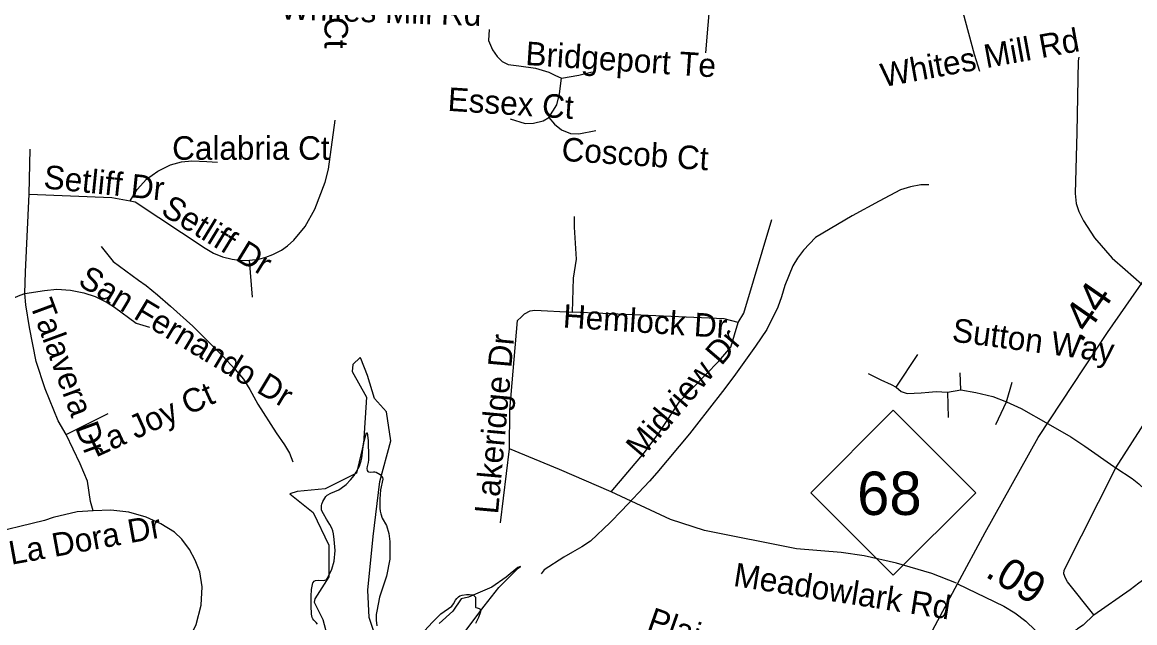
# Model space of a CAD drawing. Extents: x 1662474 to 1856135, y 779280 to 917889.
# Drawn here: x 1708631 to 1713121, y 829233 to 831657 of the extents above; entities that cross this region are included whole.
import ezdxf

# ---------------------------------------------------------------- set-up
doc = ezdxf.new("R2010")
doc.units = 0
for name, color, linetype in [('Exist Hydrographic Buffer Line', 7, 'Continuous'), ('Exist Hydrographic Lake Shore', 7, 'Continuous'), ('Exist Hydrographic Misc Water Feature', 7, 'Continuous'), ('Exist Road Non-System Type 51', 7, 'Continuous'), ('Exist Road Non-System Type 51 Label', 7, 'Continuous'), ('Exist Road Primary NC Mileage Hundredths English Label', 7, 'Continuous'), ('Exist Road Primary NC Shield CELL', 7, 'Continuous'), ('Exist Road Primary NC Shield Number Label', 7, 'Continuous'), ('Exist Road Primary NC UnDivided 4 Lane Attributed', 7, 'Continuous'), ('Exist Road Secondary Mileage Hundredths English Label', 7, 'Continuous'), ('Exist Road Secondary Type 51 Attributed', 7, 'Continuous')]:
    doc.layers.add(name, color=color, linetype=linetype)

msp = doc.modelspace()

# ---------------------------------------------------------------- linework, layer by layer
at = {"layer": 'Exist Hydrographic Buffer Line'}
for points in [[(1710062.8, 829161.4), (1710031.8, 829254.5), (1710026, 829365), (1710047.2, 829580.7), (1710073.7, 829803.5), (1710118.5, 829967.7), (1710101.8, 830084.5), (1710053.1, 830138), (1710023.9, 830231.5), (1709998.1, 830300.2), (1709994.8, 830303.2), (1709965.3, 830275.6), (1709963, 830246.6), (1710020, 830143.1), (1710008.3, 829955.9), (1709980.4, 829837.3), (1709853.9, 829774.1), (1709740.7, 829763.3), (1709711, 829753.4), (1709805.4, 829678), (1709868.4, 829545.8), (1709868.4, 829418.2), (1709812.6, 829329), (1709809.4, 829316.3), (1709844.2, 829246.7), (1709870, 829149.9)], [(1710404.7, 829180.4), (1710495.2, 829299.5), (1710554.7, 829375.2), (1710633.1, 829453.6), (1710641.8, 829459.8), (1710631.2, 829455.3), (1710583.8, 829417.4), (1710525.8, 829376.8), (1710432.5, 829336), (1710402.5, 829329.3), (1710369.5, 829279.9), (1710313.4, 829229.4)]]:
    msp.add_lwpolyline(points, dxfattribs=at)
at = {"layer": 'Exist Hydrographic Lake Shore'}
for points in [[(1709822.1, 829227.2), (1709817.4, 829234.1), (1709807.9, 829243.2), (1709804, 829248.2), (1709801.4, 829254), (1709799.2, 829267.4), (1709797.8, 829301), (1709797.1, 829339.8), (1709799.2, 829366.9), (1709804, 829393.6), (1709804.8, 829395.8), (1709809.5, 829400.4), (1709815.2, 829403.9), (1709827.9, 829404.9), (1709848.1, 829403.9), (1709857, 829406.2), (1709860.4, 829408.6), (1709863.6, 829412.5), (1709880.9, 829449.6), (1709889.5, 829482.1), (1709893.5, 829525.1), (1709890.6, 829569.2), (1709887.5, 829592.1), (1709884.6, 829603.3), (1709880.6, 829614.6), (1709872.8, 829629.9), (1709859.4, 829650.9), (1709846.5, 829672.6), (1709839.1, 829687.9), (1709839.4, 829705.9), (1709840.5, 829711.5), (1709844.1, 829721.7), (1709851.8, 829736.4), (1709856.5, 829742.4), (1709862.2, 829747.7), (1709875.9, 829755.8), (1709908.5, 829770), (1709918.8, 829775.8), (1709938.4, 829791.2), (1709956.2, 829809.4), (1709970.1, 829826.9), (1709978.2, 829840.1), (1709993.2, 829867.9), (1709994.2, 829870), (1709999.2, 829886), (1710001.6, 829897.6), (1710009, 829956.9), (1710020.5, 829999.7), (1710022.9, 829998.9), (1710026.9, 829968.4), (1710028.6, 829899.4), (1710028.6, 829889.9), (1710027.1, 829879.2), (1710022.9, 829863.4), (1710021.9, 829855.3), (1710023.4, 829847.4), (1710025.8, 829844), (1710028.9, 829842.4), (1710035.8, 829841.4), (1710048.1, 829842.2), (1710054.1, 829841.9), (1710059.1, 829840.1), (1710076.1, 829831.4), (1710085.6, 829819.4), (1710086.4, 829813.1), (1710076.4, 829769.5), (1710074.6, 829732.2), (1710074.4, 829695.2), (1710075.4, 829683.6), (1710077.8, 829672.1), (1710084.2, 829655.3), (1710101.4, 829625.4), (1710110.5, 829593.1), (1710114.8, 829561.1), (1710114.2, 829490.2), (1710101.6, 829421.2), (1710073.5, 829335.9), (1710067, 829308.1), (1710061.8, 829280.2), (1710059.9, 829265.6), (1710059.4, 829243.2), (1710062.5, 829220.7)], [(1710254.9, 829199.7), (1710286.6, 829235.4), (1710320.8, 829268.4), (1710364.4, 829300.4), (1710371.5, 829309.1), (1710380.1, 829324.3), (1710385.1, 829331.4), (1710391.6, 829337.8), (1710397.4, 829341.1), (1710406.9, 829344.3), (1710423.9, 829347.2), (1710436, 829347.4), (1710447.9, 829345.9), (1710450.5, 829345.1), (1710454.6, 829342.4), (1710457, 829340.4), (1710458, 829339.1), (1710460.1, 829335.9), (1710459.9, 829295.8), (1710461.8, 829294.2), (1710466.5, 829292.6), (1710474.6, 829291), (1710477.8, 829289.7), (1710479.2, 829287.3), (1710480.1, 829276.6), (1710472.8, 829253.5), (1710460.1, 829229.3)]]:
    msp.add_lwpolyline(points, dxfattribs=at)
at = {"layer": 'Exist Hydrographic Misc Water Feature'}
for points in [[(1712290, 831000.2), (1712258, 831000), (1712216, 830992.7), (1712175.7, 830980.4), (1712089.4, 830935.3), (1711981, 830875.2), (1711832.3, 830787.9), (1711784.1, 830736.4), (1711759.8, 830704.1), (1711741.7, 830674.1), (1711709.2, 830594.3), (1711694.8, 830548.6), (1711680.7, 830506.3), (1711636.2, 830417), (1711589.9, 830348.9), (1711503.1, 830227.6), (1711456.9, 830167), (1711351.9, 830032.1), (1711323.6, 829995.8), (1711192.5, 829838.4), (1711162.3, 829804.6), (1711051.6, 829685.4), (1711003.5, 829637.1), (1710925, 829561.6), (1710888.9, 829539.3), (1710852.5, 829517.9), (1710816.5, 829498.1), (1710738, 829446.4), (1710725.8, 829430.2)], [(1708950.2, 830751.4), (1708998.1, 830691.4), (1709099.7, 830616.3), (1709131.7, 830594.3), (1709177.7, 830556.4), (1709229.2, 830510.2), (1709319.1, 830429.6), (1709440.6, 830308.9), (1709490.5, 830254.7), (1709524.1, 830216.2), (1709550.1, 830173.8), (1709581.8, 830115.7), (1709655.4, 829999.3), (1709689, 829951.1), (1709709.1, 829917), (1709722.8, 829883)]]:
    msp.add_lwpolyline(points, dxfattribs=at)
at = {"layer": 'Exist Road Non-System Type 51'}
for p, q in [((1711390.4, 831533.5), (1711411.9, 831804.9)), ((1708659.6, 830963.2), (1708662.9, 831144.5)), ((1709559.9, 830547.7), (1709548.1, 830695.9)), ((1712158, 830184.4), (1712245.1, 830315.1)), ((1712419.6, 830173.1), (1712416.2, 830242.2)), ((1712365.6, 830163.7), (1712419.6, 830173.1)), ((1712365.6, 830163.7), (1712368.5, 830061.9)), ((1712602.9, 830125.1), (1712626.8, 830204.4)), ((1712560.6, 830033.8), (1712602.9, 830125.1)), ((1708808.8, 829993.4), (1708978.5, 830077.6)), ((1710561.4, 829635.6), (1710597.9, 829934.6))]:
    msp.add_line(p, q, dxfattribs=at)
for points in [[(1712495.5, 831458.7), (1712473.9, 831527.2), (1712428.9, 831696.2), (1712420.5, 831737.4), (1712416.2, 831842.1)], [(1710515.2, 831627.4), (1710513.1, 831583.6), (1710528.6, 831545), (1710547.5, 831519), (1710568.5, 831499.1), (1710592.4, 831486.8), (1710635.8, 831480.4), (1710702.9, 831471.8), (1710755.9, 831455.2), (1710780.9, 831443.7), (1710808.1, 831431.7)], [(1712895.5, 831516.1), (1712892.9, 831501.4), (1712887.5, 831211.9), (1712880.8, 830965.4), (1712885.2, 830925.2), (1712895.5, 830893), (1712914.1, 830855.2), (1712957.9, 830786.7), (1713029.4, 830704), (1713081.9, 830658.4), (1713149.9, 830599.4)], [(1710757, 831272.4), (1710788.2, 831323.2), (1710799.8, 831367.9), (1710808.1, 831431.7)], [(1710808.1, 831431.7), (1710878, 831443.2), (1710931, 831456.6)], [(1709548.1, 830695.9), (1709585.9, 830701.2), (1709614.8, 830708.6), (1709642.6, 830719.4), (1709677.8, 830737.4), (1709702.1, 830754.5), (1709727.6, 830776.8), (1709773.5, 830832.4), (1709811.6, 830902.5), (1709853.6, 831010.7), (1709867.2, 831063.4), (1709894, 831262.1)], [(1710599.8, 831266.9), (1710661.4, 831248.4), (1710694.5, 831249.2), (1710733.1, 831258.7), (1710757, 831272.4)], [(1710757, 831272.4), (1710779.9, 831246.1), (1710808.1, 831223.2), (1710843.4, 831208.2), (1710877.8, 831206.7), (1710945.4, 831220.1)], [(1709067, 830936.1), (1709095.1, 830981.5), (1709133.1, 831023), (1709178.5, 831056.4), (1709229.8, 831081), (1709274.4, 831093.4), (1709315, 831097.8), (1709376.6, 831094.7), (1709419.2, 831091.5)], [(1708642.1, 830562.1), (1708644.1, 830649.5), (1708659.6, 830963.2)], [(1708659.6, 830963.2), (1708992.6, 830949.8), (1709067, 830936.1)], [(1709067, 830936.1), (1709087.4, 830932.4), (1709368.9, 830744.5), (1709402.9, 830724.6), (1709439.6, 830709.6), (1709478, 830699.9), (1709517.4, 830695.4), (1709548.1, 830695.9)], [(1713044.6, 829857.9), (1713179.2, 830068.2), (1713282.9, 830234.5), (1713371.1, 830371.2), (1713408.4, 830434.2), (1713449.6, 830504.4), (1713497.6, 830553.2), (1713568.5, 830616.9), (1713628.4, 830659.5), (1713727, 830714.1), (1713813.6, 830757.1), (1713962.4, 830814.6), (1714085.8, 830846.1), (1714271.4, 830905.7)], [(1710852.5, 830486), (1710855.6, 830624), (1710868.2, 830700.7), (1710859.4, 830830.1), (1710859.4, 830872.6)], [(1711520.5, 830444.5), (1711543.6, 830482.6), (1711657, 830860.8)], [(1708642.1, 830562.1), (1708721.1, 830574.4), (1708771.4, 830579.2), (1708826.4, 830575.5), (1708879.9, 830565), (1708925.2, 830549.8), (1708974.4, 830525.6), (1709003.1, 830507), (1709090.9, 830441.6), (1709144.1, 830425.6)], [(1708198, 830127.2), (1708292.8, 830253.7), (1708476.4, 830458.9), (1708546.2, 830521.7), (1708588, 830541.1), (1708622.4, 830555.8), (1708642.1, 830562.1)], [(1708808.8, 829993.4), (1708776.4, 830047.4), (1708723.4, 830177.6), (1708687.1, 830287.9), (1708660.1, 830424.9), (1708645.1, 830516.2), (1708642.1, 830562.1)], [(1710597.9, 829934.6), (1710598.8, 830091), (1710629.9, 830453.2), (1710645.1, 830466.2), (1710658, 830480.2), (1710680.6, 830492), (1710700, 830494.1), (1710852.5, 830486)], [(1711520.5, 830444.5), (1711463.8, 830460.2), (1710852.5, 830486)], [(1711007.6, 829761.6), (1711142.5, 829920.7), (1711203.4, 830002.5), (1711285.1, 830126.9), (1711442.5, 830288.6), (1711491.4, 830345), (1711520.5, 830444.5)], [(1712044.6, 830238.8), (1712096.6, 830213), (1712138.6, 830195.2), (1712158, 830184.4)], [(1712158, 830184.4), (1712177.9, 830166.9), (1712201.9, 830157.7), (1712258.5, 830161.4), (1712289.5, 830164.2), (1712319.1, 830166.6), (1712365.6, 830163.7)], [(1712419.6, 830173.1), (1712480.1, 830162.9), (1712548.6, 830146.4), (1712602.9, 830125.1)], [(1712602.9, 830125.1), (1712663, 830097.5), (1712772.1, 830035.4)], [(1712772.1, 830035.4), (1712862.8, 829983.1), (1712919.9, 829945.6), (1713035.9, 829863.7), (1713044.6, 829857.9)], [(1708917.4, 829684.9), (1708907.1, 829722.5), (1708894.6, 829803.9), (1708864.4, 829874.4), (1708808.8, 829993.4)], [(1711007.6, 829761.6), (1710800, 829850.9), (1710597.9, 829934.6)], [(1712955.9, 829265.5), (1712849.6, 829398.1), (1712841.1, 829412.5), (1712835.1, 829430.6), (1712836.1, 829444.8), (1713044.6, 829857.9)], [(1713044.6, 829857.9), (1713111.2, 829815.4), (1713137.2, 829793.9), (1713161.4, 829770.2), (1713178.9, 829751.6), (1713194.8, 829731.7), (1713209.9, 829711.2), (1713223.9, 829689.9), (1713240.6, 829660.5), (1713251.9, 829637.4), (1713262.1, 829614.1), (1713271.1, 829590.4), (1713278.4, 829566.4), (1713284.8, 829541.4), (1713289.8, 829516.7), (1713297.4, 829488.4)], [(1712401.4, 829392.9), (1712302.4, 829432.2), (1712160.1, 829472.9), (1712029.4, 829502.9), (1711935.9, 829516.4), (1711755.4, 829530.9), (1711385.1, 829605.7), (1711247.2, 829649.5), (1711007.6, 829761.6)], [(1708917.4, 829684.9), (1708853.4, 829680.8), (1708755.4, 829657.4), (1708720.5, 829645.9), (1708476.1, 829586)], [(1709146, 828982.6), (1709209.2, 829035.1), (1709259.4, 829089.2), (1709298.8, 829154.8), (1709333.1, 829225.9), (1709352.9, 829303.6), (1709357, 829377.6), (1709347.6, 829439), (1709328.9, 829486), (1709306.1, 829529), (1709274.9, 829570.5), (1709245.8, 829598.1), (1709190.9, 829632.8), (1709131.6, 829659.2), (1709061.2, 829679.2), (1708989, 829687.6), (1708917.4, 829684.9)], [(1712955.9, 829265.5), (1713101.9, 829366.9), (1713138, 829394.7), (1713175.4, 829420.9), (1713214.1, 829445.1), (1713254.4, 829467.1), (1713297.4, 829488.4)], [(1712955.9, 829265.5), (1712913.1, 829222.5), (1712890.5, 829207.8), (1712886.2, 829204.9), (1712880, 829200.7), (1712860.6, 829184.4), (1712835.6, 829165.5), (1712814.1, 829148.2), (1712791.9, 829130.9), (1712774.5, 829117.8), (1712771.1, 829115.2)]]:
    msp.add_lwpolyline(points, dxfattribs=at)
at = {"layer": 'Exist Road Primary NC Shield CELL'}
msp.add_lwpolyline([(1711813.5, 829757.7), (1712146.5, 830090.7), (1712479.5, 829757.7), (1712146.5, 829424.7)], close=True, dxfattribs=at)
at = {"layer": 'Exist Road Primary NC UnDivided 4 Lane Attributed'}
for points in [[(1712406.1, 829389.5), (1712517.7, 829596.8), (1712730.8, 829980.1), (1713011.4, 830404.2), (1713233.4, 830723.7), (1713693, 831349)], [(1711731.2, 828110.9), (1711903.3, 828436.8), (1712177.1, 828964.1), (1712406.1, 829389.5)]]:
    msp.add_lwpolyline(points, dxfattribs=at)
at = {"layer": 'Exist Road Secondary Type 51 Attributed'}
msp.add_lwpolyline([(1712406.1, 829389.5), (1712592.9, 829300.4), (1712637.2, 829273.5), (1712681.1, 829238.9), (1712718.6, 829202.9), (1712753.7, 829163.9), (1712784.9, 829122.4)], dxfattribs=at)

# ---------------------------------------------------------------- texts
at = {"layer": 'Exist Road Non-System Type 51 Label'}
for s, rotation, p in [('Mill Wheel Ct', 270, (1709850.9, 832299.1)), ('Whites Mill Rd', 358.0984, (1709671.3, 831668.9)), ('Whites Mill Rd', 10.3816, (1712105.1, 831394.8)), ('Bridgeport Te', 356.2442, (1710660, 831484.6)), ('Essex Ct', 356.2442, (1710346.2, 831299.6)), ('Coscob Ct', 356.2442, (1710805.7, 831097.7)), ('Setliff Dr', 354.1254, (1708714.7, 830986.9)), ('Setliff Dr', 328.5454, (1709185.4, 830884.1)), ('San Fernando Dr', 329.0222, (1708851.3, 830598.6)), ('Talavera Dr', 290.2333, (1708660, 830520.3)), ('Hemlock Dr', 356.2442, (1710811.3, 830424.8)), ('Sutton Way', 352.4334, (1712380.2, 830368.9)), ('Lakeridge Dr', 84.8273, (1710551.3, 829668.9)), ('Midview Dr', 49.4822, (1711131.5, 829891.7)), ('La Joy Ct', 24.5708, (1708928.1, 829899.2)), ('La Dora Dr', 10.3364, (1708586.6, 829466.6)), ('Meadowlark Rd', 351.124, (1711497.8, 829381.9)), ('Plainview Dr', 340.6326, (1711148.1, 829207))]:
    msp.add_text(s, height=95, rotation=rotation, dxfattribs=at).set_placement(p)
msp.add_text('Calabria Ct', height=95, dxfattribs=at).set_placement((1709236.2, 831101.7))
at = {"layer": 'Exist Road Primary NC Mileage Hundredths English Label'}
msp.add_text('.44', height=125, rotation=55.2037, dxfattribs=at).set_placement((1712904.3, 830359.5))
at = {"layer": 'Exist Road Primary NC Shield Number Label'}
msp.add_text('68', height=175, dxfattribs=at).set_placement((1712000.6, 829668))
at = {"layer": 'Exist Road Secondary Mileage Hundredths English Label'}
msp.add_text('.09', height=125, rotation=328.8514, dxfattribs=at).set_placement((1712512.7, 829421.8))

doc.saveas('drawing.dxf')
